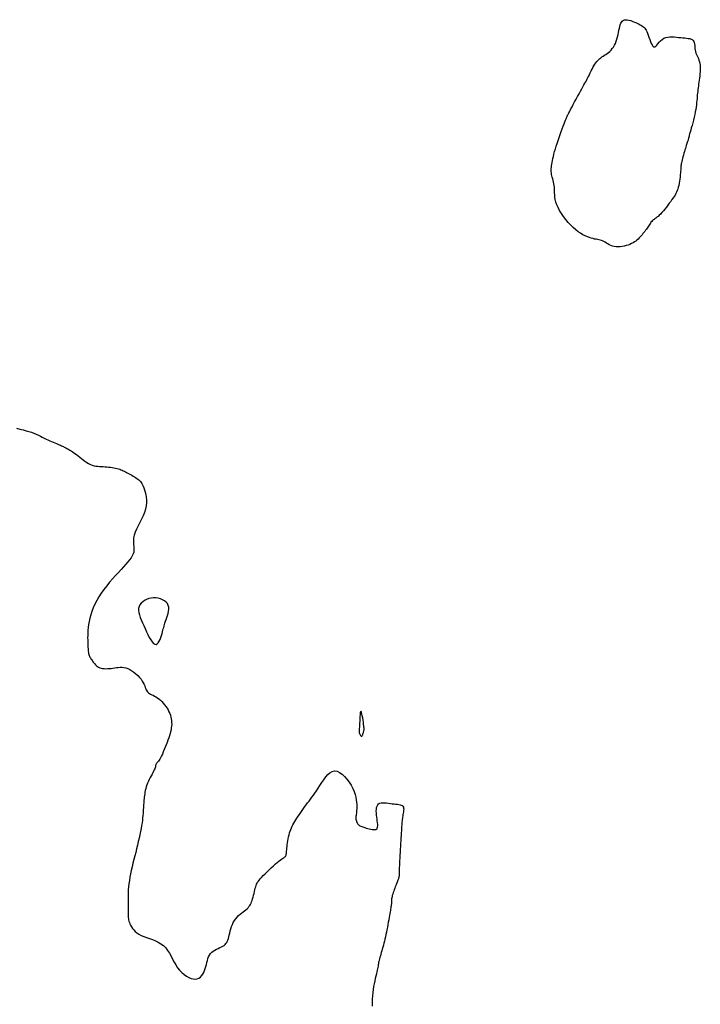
# Model space of a CAD drawing. Header units: millimetres. Extents: x 32690613 to 32693367, y 5343692 to 5344708.
# Tile 736 of 1009: x 32693109 to 32693133, y 5343905 to 5343939. Entities that reach past the tile are written whole.
import ezdxf

# ---------------------------------------------------------------- set-up
doc = ezdxf.new("R2010")
doc.units = ezdxf.units.MM
doc.header["$LTSCALE"] = 20
doc.layers.add('02-DGM_HL_492.50', color=92, linetype='Continuous')

msp = doc.modelspace()

# ---------------------------------------------------------------- linework, layer by layer
at = {"layer": '02-DGM_HL_492.50', "elevation": 492.5, "flags": 128}
for points in [[(32693128.211, 5343935.561), (32693128.248, 5343935.631), (32693128.292, 5343935.712), (32693128.339, 5343935.8), (32693128.389, 5343935.894), (32693128.44, 5343935.988), (32693128.49, 5343936.082), (32693128.539, 5343936.171), (32693128.583, 5343936.253), (32693128.623, 5343936.325), (32693128.659, 5343936.388), (32693128.691, 5343936.445), (32693128.72, 5343936.497), (32693128.747, 5343936.546), (32693128.773, 5343936.595), (32693128.798, 5343936.644), (32693128.825, 5343936.696), (32693128.852, 5343936.752), (32693128.88, 5343936.811), (32693128.909, 5343936.872), (32693128.94, 5343936.934), (32693128.971, 5343936.995), (32693129.003, 5343937.053), (32693129.035, 5343937.108), (32693129.068, 5343937.158), (32693129.102, 5343937.201), (32693129.136, 5343937.239), (32693129.171, 5343937.273), (32693129.207, 5343937.304), (32693129.245, 5343937.332), (32693129.284, 5343937.359), (32693129.325, 5343937.386), (32693129.367, 5343937.414), (32693129.413, 5343937.444), (32693129.459, 5343937.476), (32693129.506, 5343937.512), (32693129.552, 5343937.551), (32693129.598, 5343937.595), (32693129.641, 5343937.644), (32693129.681, 5343937.698), (32693129.717, 5343937.759), (32693129.749, 5343937.826), (32693129.776, 5343937.898), (32693129.8, 5343937.974), (32693129.82, 5343938.051), (32693129.839, 5343938.129), (32693129.855, 5343938.206), (32693129.87, 5343938.28), (32693129.885, 5343938.349), (32693129.9, 5343938.413), (32693129.916, 5343938.47), (32693129.935, 5343938.519), (32693129.956, 5343938.562), (32693129.983, 5343938.596), (32693130.014, 5343938.621), (32693130.052, 5343938.638), (32693130.098, 5343938.645), (32693130.152, 5343938.642), (32693130.213, 5343938.631), (32693130.278, 5343938.612), (32693130.346, 5343938.588), (32693130.414, 5343938.561), (32693130.48, 5343938.531), (32693130.543, 5343938.5), (32693130.6, 5343938.47), (32693130.649, 5343938.441), (32693130.692, 5343938.414), (32693130.729, 5343938.385), (32693130.761, 5343938.354), (32693130.789, 5343938.319), (32693130.814, 5343938.279), (32693130.838, 5343938.231), (32693130.861, 5343938.174), (32693130.885, 5343938.108), (32693130.909, 5343938.036), (32693130.934, 5343937.962), (32693130.959, 5343937.89), (32693130.986, 5343937.824), (32693131.014, 5343937.77), (32693131.043, 5343937.73), (32693131.074, 5343937.71), (32693131.107, 5343937.712), (32693131.141, 5343937.733), (32693131.179, 5343937.768), (32693131.22, 5343937.813), (32693131.264, 5343937.863), (32693131.312, 5343937.915), (32693131.366, 5343937.962), (32693131.424, 5343938.002), (32693131.488, 5343938.029), (32693131.557, 5343938.046), (32693131.629, 5343938.054), (32693131.704, 5343938.054), (32693131.78, 5343938.05), (32693131.856, 5343938.042), (32693131.933, 5343938.033), (32693132.007, 5343938.024), (32693132.079, 5343938.018), (32693132.147, 5343938.012), (32693132.211, 5343938.007), (32693132.27, 5343938), (32693132.323, 5343937.99), (32693132.369, 5343937.976), (32693132.408, 5343937.956), (32693132.439, 5343937.93), (32693132.461, 5343937.896), (32693132.476, 5343937.855), (32693132.485, 5343937.809), (32693132.491, 5343937.758), (32693132.495, 5343937.705), (32693132.499, 5343937.651), (32693132.505, 5343937.597), (32693132.515, 5343937.544), (32693132.53, 5343937.493), (32693132.549, 5343937.445), (32693132.571, 5343937.397), (32693132.595, 5343937.349), (32693132.618, 5343937.299), (32693132.639, 5343937.248), (32693132.658, 5343937.193), (32693132.672, 5343937.133), (32693132.681, 5343937.068), (32693132.685, 5343936.999), (32693132.684, 5343936.927), (32693132.68, 5343936.853), (32693132.673, 5343936.777), (32693132.664, 5343936.701), (32693132.655, 5343936.627), (32693132.644, 5343936.555), (32693132.635, 5343936.485), (32693132.625, 5343936.418), (32693132.616, 5343936.354), (32693132.608, 5343936.291), (32693132.6, 5343936.229), (32693132.593, 5343936.167), (32693132.587, 5343936.105), (32693132.581, 5343936.043), (32693132.575, 5343935.98), (32693132.57, 5343935.914), (32693132.564, 5343935.847), (32693132.558, 5343935.777), (32693132.55, 5343935.704), (32693132.539, 5343935.626), (32693132.527, 5343935.545), (32693132.511, 5343935.458), (32693132.492, 5343935.367), (32693132.47, 5343935.272), (32693132.446, 5343935.176), (32693132.421, 5343935.082), (32693132.397, 5343934.99), (32693132.373, 5343934.904), (32693132.351, 5343934.826), (32693132.332, 5343934.757), (32693132.316, 5343934.699), (32693132.304, 5343934.652), (32693132.294, 5343934.613), (32693132.286, 5343934.58), (32693132.279, 5343934.553), (32693132.273, 5343934.529), (32693132.267, 5343934.506), (32693132.261, 5343934.483), (32693132.253, 5343934.458), (32693132.245, 5343934.431), (32693132.235, 5343934.401), (32693132.224, 5343934.368), (32693132.212, 5343934.332), (32693132.199, 5343934.291), (32693132.185, 5343934.247), (32693132.17, 5343934.198), (32693132.153, 5343934.144), (32693132.136, 5343934.087), (32693132.119, 5343934.028), (32693132.101, 5343933.967), (32693132.085, 5343933.907), (32693132.069, 5343933.849), (32693132.055, 5343933.795), (32693132.044, 5343933.745), (32693132.034, 5343933.7), (32693132.027, 5343933.66), (32693132.021, 5343933.622), (32693132.016, 5343933.584), (32693132.013, 5343933.546), (32693132.009, 5343933.505), (32693132.006, 5343933.459), (32693132.001, 5343933.406), (32693131.997, 5343933.347), (32693131.99, 5343933.28), (32693131.983, 5343933.21), (32693131.975, 5343933.136), (32693131.964, 5343933.062), (32693131.953, 5343932.989), (32693131.939, 5343932.918), (32693131.924, 5343932.852), (32693131.907, 5343932.792), (32693131.887, 5343932.737), (32693131.865, 5343932.685), (32693131.84, 5343932.635), (32693131.811, 5343932.585), (32693131.779, 5343932.535), (32693131.744, 5343932.482), (32693131.704, 5343932.425), (32693131.66, 5343932.364), (32693131.613, 5343932.299), (32693131.563, 5343932.232), (32693131.512, 5343932.164), (32693131.46, 5343932.098), (32693131.408, 5343932.036), (32693131.358, 5343931.978), (32693131.31, 5343931.927), (32693131.265, 5343931.883), (32693131.223, 5343931.847), (32693131.185, 5343931.816), (32693131.148, 5343931.789), (32693131.115, 5343931.766), (32693131.084, 5343931.743), (32693131.055, 5343931.721), (32693131.028, 5343931.698), (32693131.003, 5343931.672), (32693130.979, 5343931.644), (32693130.957, 5343931.614), (32693130.935, 5343931.582), (32693130.913, 5343931.548), (32693130.891, 5343931.513), (32693130.868, 5343931.477), (32693130.844, 5343931.44), (32693130.819, 5343931.403), (32693130.792, 5343931.365), (32693130.763, 5343931.326), (32693130.733, 5343931.288), (32693130.702, 5343931.25), (32693130.67, 5343931.211), (32693130.637, 5343931.174), (32693130.603, 5343931.136), (32693130.568, 5343931.099), (32693130.532, 5343931.064), (32693130.494, 5343931.029), (32693130.453, 5343930.995), (32693130.41, 5343930.964), (32693130.362, 5343930.933), (32693130.31, 5343930.905), (32693130.253, 5343930.879), (32693130.19, 5343930.856), (32693130.123, 5343930.835), (32693130.053, 5343930.818), (32693129.981, 5343930.805), (32693129.909, 5343930.797), (32693129.838, 5343930.794), (32693129.769, 5343930.797), (32693129.704, 5343930.806), (32693129.643, 5343930.822), (32693129.587, 5343930.843), (32693129.534, 5343930.867), (32693129.485, 5343930.895), (32693129.438, 5343930.923), (32693129.393, 5343930.95), (32693129.35, 5343930.975), (32693129.307, 5343930.997), (32693129.265, 5343931.014), (32693129.222, 5343931.027), (32693129.178, 5343931.037), (32693129.131, 5343931.046), (32693129.083, 5343931.054), (32693129.031, 5343931.064), (32693128.975, 5343931.077), (32693128.914, 5343931.093), (32693128.848, 5343931.114), (32693128.778, 5343931.14), (32693128.703, 5343931.173), (32693128.625, 5343931.213), (32693128.543, 5343931.261), (32693128.46, 5343931.317), (32693128.375, 5343931.383), (32693128.288, 5343931.457), (32693128.202, 5343931.542), (32693128.117, 5343931.635), (32693128.034, 5343931.735), (32693127.956, 5343931.838), (32693127.884, 5343931.943), (32693127.82, 5343932.048), (32693127.766, 5343932.151), (32693127.722, 5343932.249), (32693127.69, 5343932.341), (32693127.668, 5343932.427), (32693127.655, 5343932.508), (32693127.648, 5343932.584), (32693127.646, 5343932.655), (32693127.645, 5343932.724), (32693127.644, 5343932.789), (32693127.641, 5343932.852), (32693127.634, 5343932.914), (32693127.624, 5343932.974), (32693127.611, 5343933.032), (32693127.597, 5343933.089), (32693127.582, 5343933.144), (32693127.567, 5343933.197), (32693127.554, 5343933.249), (32693127.543, 5343933.298), (32693127.535, 5343933.347), (32693127.531, 5343933.394), (32693127.529, 5343933.441), (32693127.529, 5343933.489), (32693127.533, 5343933.539), (32693127.539, 5343933.592), (32693127.548, 5343933.648), (32693127.558, 5343933.708), (32693127.571, 5343933.774), (32693127.587, 5343933.845), (32693127.604, 5343933.921), (32693127.624, 5343934.001), (32693127.647, 5343934.086), (32693127.673, 5343934.176), (32693127.701, 5343934.27), (32693127.732, 5343934.369), (32693127.766, 5343934.47), (32693127.802, 5343934.574), (32693127.839, 5343934.678), (32693127.875, 5343934.779), (32693127.911, 5343934.875), (32693127.945, 5343934.965), (32693127.976, 5343935.046), (32693128.003, 5343935.116), (32693128.025, 5343935.173), (32693128.043, 5343935.219), (32693128.056, 5343935.254), (32693128.067, 5343935.281), (32693128.076, 5343935.302), (32693128.082, 5343935.317), (32693128.088, 5343935.329), (32693128.092, 5343935.34), (32693128.097, 5343935.35), (32693128.104, 5343935.361), (32693128.111, 5343935.376), (32693128.122, 5343935.396), (32693128.137, 5343935.423), (32693128.156, 5343935.458), (32693128.18, 5343935.503)], [(32693113.277, 5343918.361), (32693113.262, 5343918.296), (32693113.259, 5343918.225), (32693113.269, 5343918.15), (32693113.288, 5343918.07), (32693113.317, 5343917.985), (32693113.352, 5343917.895), (32693113.392, 5343917.8), (32693113.436, 5343917.7), (32693113.483, 5343917.596), (32693113.531, 5343917.491), (32693113.581, 5343917.388), (32693113.631, 5343917.292), (32693113.68, 5343917.207), (32693113.729, 5343917.137), (32693113.776, 5343917.085), (32693113.821, 5343917.056), (32693113.863, 5343917.053), (32693113.902, 5343917.072), (32693113.938, 5343917.109), (32693113.971, 5343917.16), (32693114.001, 5343917.222), (32693114.028, 5343917.289), (32693114.051, 5343917.357), (32693114.071, 5343917.423), (32693114.088, 5343917.484), (32693114.103, 5343917.538), (32693114.115, 5343917.59), (32693114.128, 5343917.639), (32693114.14, 5343917.688), (32693114.154, 5343917.738), (32693114.17, 5343917.791), (32693114.19, 5343917.849), (32693114.213, 5343917.912), (32693114.238, 5343917.98), (32693114.262, 5343918.051), (32693114.283, 5343918.124), (32693114.299, 5343918.197), (32693114.306, 5343918.268), (32693114.303, 5343918.337), (32693114.287, 5343918.401), (32693114.257, 5343918.46), (32693114.213, 5343918.512), (32693114.157, 5343918.557), (32693114.092, 5343918.595), (32693114.02, 5343918.624), (32693113.942, 5343918.645), (32693113.86, 5343918.657), (32693113.777, 5343918.659), (32693113.694, 5343918.651), (32693113.614, 5343918.633), (32693113.537, 5343918.606), (32693113.466, 5343918.57), (32693113.403, 5343918.528), (32693113.349, 5343918.478), (32693113.307, 5343918.422)], [(32693120.899, 5343914.251), (32693120.895, 5343914.194), (32693120.891, 5343914.15), (32693120.887, 5343914.115), (32693120.885, 5343914.088), (32693120.883, 5343914.066), (32693120.883, 5343914.048), (32693120.884, 5343914.03), (32693120.887, 5343914.012), (32693120.893, 5343913.992), (32693120.9, 5343913.97), (32693120.909, 5343913.948), (32693120.92, 5343913.927), (32693120.931, 5343913.908), (32693120.943, 5343913.893), (32693120.955, 5343913.884), (32693120.967, 5343913.88), (32693120.979, 5343913.885), (32693120.99, 5343913.895), (32693121.001, 5343913.911), (32693121.011, 5343913.931), (32693121.02, 5343913.954), (32693121.028, 5343913.979), (32693121.036, 5343914.003), (32693121.042, 5343914.027), (32693121.048, 5343914.049), (32693121.052, 5343914.071), (32693121.055, 5343914.094), (32693121.057, 5343914.12), (32693121.056, 5343914.151), (32693121.054, 5343914.188), (32693121.049, 5343914.235), (32693121.042, 5343914.291), (32693121.033, 5343914.359), (32693121.022, 5343914.433), (32693121.009, 5343914.509), (32693120.996, 5343914.582), (32693120.982, 5343914.647), (32693120.968, 5343914.699), (32693120.955, 5343914.732), (32693120.944, 5343914.742), (32693120.935, 5343914.725), (32693120.927, 5343914.684), (32693120.92, 5343914.626), (32693120.915, 5343914.555), (32693120.91, 5343914.477), (32693120.906, 5343914.397), (32693120.902, 5343914.319)]]:
    msp.add_lwpolyline(points, close=True, dxfattribs=at)
msp.add_lwpolyline([(32693109.041, 5343924.52), (32693109.153, 5343924.49), (32693109.263, 5343924.464), (32693109.367, 5343924.438), (32693109.466, 5343924.412), (32693109.557, 5343924.383), (32693109.641, 5343924.352), (32693109.72, 5343924.319), (32693109.794, 5343924.285), (32693109.864, 5343924.25), (32693109.931, 5343924.215), (32693109.996, 5343924.182), (32693110.06, 5343924.149), (32693110.123, 5343924.118), (32693110.186, 5343924.089), (32693110.248, 5343924.062), (32693110.308, 5343924.036), (32693110.365, 5343924.013), (32693110.419, 5343923.99), (32693110.469, 5343923.97), (32693110.515, 5343923.951), (32693110.556, 5343923.933), (32693110.593, 5343923.917), (32693110.626, 5343923.902), (32693110.658, 5343923.887), (32693110.687, 5343923.872), (32693110.717, 5343923.857), (32693110.747, 5343923.842), (32693110.778, 5343923.826), (32693110.811, 5343923.808), (32693110.846, 5343923.79), (32693110.884, 5343923.769), (32693110.924, 5343923.745), (32693110.967, 5343923.719), (32693111.012, 5343923.689), (32693111.06, 5343923.655), (32693111.112, 5343923.617), (32693111.166, 5343923.574), (32693111.223, 5343923.528), (32693111.282, 5343923.48), (32693111.343, 5343923.432), (32693111.405, 5343923.386), (32693111.468, 5343923.343), (32693111.531, 5343923.304), (32693111.595, 5343923.272), (32693111.659, 5343923.247), (32693111.722, 5343923.228), (32693111.785, 5343923.215), (32693111.848, 5343923.207), (32693111.911, 5343923.201), (32693111.973, 5343923.197), (32693112.036, 5343923.195), (32693112.099, 5343923.191), (32693112.161, 5343923.187), (32693112.224, 5343923.181), (32693112.285, 5343923.173), (32693112.345, 5343923.164), (32693112.403, 5343923.154), (32693112.458, 5343923.143), (32693112.511, 5343923.131), (32693112.56, 5343923.118), (32693112.606, 5343923.103), (32693112.649, 5343923.088), (32693112.689, 5343923.072), (32693112.728, 5343923.054), (32693112.766, 5343923.036), (32693112.805, 5343923.016), (32693112.844, 5343922.995), (32693112.886, 5343922.972), (32693112.929, 5343922.948), (32693112.975, 5343922.923), (32693113.021, 5343922.896), (32693113.068, 5343922.87), (32693113.113, 5343922.842), (32693113.157, 5343922.815), (32693113.198, 5343922.787), (32693113.236, 5343922.76), (32693113.269, 5343922.734), (32693113.299, 5343922.706), (32693113.325, 5343922.677), (32693113.35, 5343922.645), (32693113.373, 5343922.608), (32693113.395, 5343922.566), (32693113.417, 5343922.517), (32693113.439, 5343922.46), (32693113.463, 5343922.394), (32693113.486, 5343922.319), (32693113.506, 5343922.236), (32693113.522, 5343922.146), (32693113.531, 5343922.05), (32693113.532, 5343921.947), (32693113.522, 5343921.84), (32693113.499, 5343921.728), (32693113.462, 5343921.613), (32693113.414, 5343921.495), (32693113.359, 5343921.377), (32693113.301, 5343921.26), (32693113.243, 5343921.145), (32693113.189, 5343921.034), (32693113.143, 5343920.928), (32693113.108, 5343920.829), (32693113.088, 5343920.738), (32693113.079, 5343920.655), (32693113.079, 5343920.577), (32693113.085, 5343920.505), (32693113.092, 5343920.437), (32693113.097, 5343920.371), (32693113.097, 5343920.307), (32693113.09, 5343920.244), (32693113.071, 5343920.181), (32693113.04, 5343920.116), (32693113, 5343920.049), (32693112.949, 5343919.978), (32693112.888, 5343919.903), (32693112.819, 5343919.823), (32693112.741, 5343919.737), (32693112.654, 5343919.644), (32693112.561, 5343919.542), (32693112.462, 5343919.434), (32693112.361, 5343919.32), (32693112.258, 5343919.201), (32693112.157, 5343919.078), (32693112.06, 5343918.952), (32693111.968, 5343918.824), (32693111.885, 5343918.696), (32693111.812, 5343918.568), (32693111.748, 5343918.442), (32693111.694, 5343918.316), (32693111.648, 5343918.194), (32693111.609, 5343918.074), (32693111.578, 5343917.957), (32693111.553, 5343917.845), (32693111.533, 5343917.737), (32693111.519, 5343917.635), (32693111.509, 5343917.538), (32693111.503, 5343917.447), (32693111.5, 5343917.361), (32693111.499, 5343917.28), (32693111.5, 5343917.204), (32693111.502, 5343917.134), (32693111.504, 5343917.069), (32693111.506, 5343917.009), (32693111.509, 5343916.954), (32693111.512, 5343916.903), (32693111.515, 5343916.857), (32693111.519, 5343916.814), (32693111.525, 5343916.774), (32693111.532, 5343916.738), (32693111.54, 5343916.703), (32693111.551, 5343916.672), (32693111.564, 5343916.641), (32693111.578, 5343916.612), (32693111.594, 5343916.584), (32693111.611, 5343916.556), (32693111.63, 5343916.528), (32693111.65, 5343916.499), (32693111.672, 5343916.47), (32693111.695, 5343916.439), (32693111.719, 5343916.407), (32693111.745, 5343916.375), (32693111.773, 5343916.344), (32693111.805, 5343916.315), (32693111.839, 5343916.288), (32693111.877, 5343916.265), (32693111.92, 5343916.246), (32693111.966, 5343916.231), (32693112.017, 5343916.221), (32693112.071, 5343916.215), (32693112.127, 5343916.212), (32693112.186, 5343916.213), (32693112.247, 5343916.216), (32693112.309, 5343916.222), (32693112.371, 5343916.23), (32693112.433, 5343916.239), (32693112.495, 5343916.248), (32693112.558, 5343916.256), (32693112.622, 5343916.261), (32693112.686, 5343916.261), (32693112.752, 5343916.254), (32693112.819, 5343916.24), (32693112.888, 5343916.217), (32693112.959, 5343916.183), (32693113.03, 5343916.14), (32693113.101, 5343916.09), (32693113.169, 5343916.034), (32693113.233, 5343915.974), (32693113.292, 5343915.911), (32693113.344, 5343915.848), (32693113.389, 5343915.786), (32693113.424, 5343915.726), (32693113.452, 5343915.67), (32693113.475, 5343915.617), (32693113.493, 5343915.567), (32693113.51, 5343915.521), (32693113.527, 5343915.48), (32693113.547, 5343915.442), (32693113.57, 5343915.41), (32693113.599, 5343915.382), (32693113.634, 5343915.357), (32693113.673, 5343915.335), (32693113.716, 5343915.313), (32693113.762, 5343915.291), (32693113.81, 5343915.266), (32693113.861, 5343915.239), (32693113.912, 5343915.206), (32693113.963, 5343915.168), (32693114.014, 5343915.124), (32693114.064, 5343915.075), (32693114.113, 5343915.022), (32693114.159, 5343914.966), (32693114.203, 5343914.908), (32693114.243, 5343914.848), (32693114.279, 5343914.787), (32693114.31, 5343914.725), (32693114.337, 5343914.664), (32693114.359, 5343914.602), (32693114.376, 5343914.54), (32693114.39, 5343914.478), (32693114.399, 5343914.416), (32693114.403, 5343914.354), (32693114.404, 5343914.291), (32693114.4, 5343914.228), (32693114.392, 5343914.165), (32693114.381, 5343914.1), (32693114.366, 5343914.034), (32693114.347, 5343913.966), (32693114.326, 5343913.895), (32693114.302, 5343913.821), (32693114.275, 5343913.744), (32693114.245, 5343913.663), (32693114.214, 5343913.58), (32693114.182, 5343913.496), (32693114.149, 5343913.414), (32693114.115, 5343913.335), (32693114.083, 5343913.262), (32693114.051, 5343913.195), (32693114.021, 5343913.136), (32693113.992, 5343913.088), (32693113.967, 5343913.049), (32693113.943, 5343913.017), (32693113.922, 5343912.992), (32693113.904, 5343912.971), (32693113.889, 5343912.953), (32693113.876, 5343912.938), (32693113.866, 5343912.922), (32693113.859, 5343912.905), (32693113.854, 5343912.887), (32693113.85, 5343912.866), (32693113.845, 5343912.843), (32693113.84, 5343912.816), (32693113.831, 5343912.786), (32693113.819, 5343912.751), (32693113.803, 5343912.711), (32693113.781, 5343912.666), (32693113.755, 5343912.616), (32693113.725, 5343912.562), (32693113.693, 5343912.505), (32693113.661, 5343912.445), (32693113.628, 5343912.384), (32693113.598, 5343912.321), (32693113.57, 5343912.257), (32693113.545, 5343912.194), (32693113.525, 5343912.131), (32693113.508, 5343912.068), (32693113.493, 5343912.007), (32693113.481, 5343911.946), (32693113.471, 5343911.888), (32693113.463, 5343911.83), (32693113.456, 5343911.775), (32693113.45, 5343911.722), (32693113.445, 5343911.67), (32693113.44, 5343911.618), (32693113.436, 5343911.567), (32693113.432, 5343911.514), (32693113.429, 5343911.459), (32693113.425, 5343911.402), (32693113.421, 5343911.342), (32693113.417, 5343911.277), (32693113.413, 5343911.207), (32693113.407, 5343911.133), (32693113.4, 5343911.054), (32693113.391, 5343910.971), (32693113.38, 5343910.881), (32693113.366, 5343910.787), (32693113.348, 5343910.687), (32693113.328, 5343910.581), (32693113.305, 5343910.47), (32693113.279, 5343910.354), (32693113.251, 5343910.236), (32693113.221, 5343910.114), (32693113.19, 5343909.99), (32693113.159, 5343909.864), (32693113.127, 5343909.738), (32693113.096, 5343909.612), (32693113.065, 5343909.486), (32693113.035, 5343909.362), (32693113.008, 5343909.239), (32693112.982, 5343909.118), (32693112.959, 5343909.001), (32693112.94, 5343908.887), (32693112.924, 5343908.777), (32693112.912, 5343908.671), (32693112.904, 5343908.571), (32693112.9, 5343908.476), (32693112.897, 5343908.386), (32693112.897, 5343908.301), (32693112.897, 5343908.223), (32693112.898, 5343908.151), (32693112.9, 5343908.085), (32693112.901, 5343908.026), (32693112.901, 5343907.972), (32693112.901, 5343907.923), (32693112.9, 5343907.879), (32693112.9, 5343907.838), (32693112.9, 5343907.799), (32693112.899, 5343907.761), (32693112.899, 5343907.724), (32693112.9, 5343907.686), (32693112.901, 5343907.649), (32693112.904, 5343907.61), (32693112.908, 5343907.57), (32693112.916, 5343907.528), (32693112.927, 5343907.485), (32693112.941, 5343907.439), (32693112.96, 5343907.391), (32693112.984, 5343907.341), (32693113.013, 5343907.289), (32693113.049, 5343907.236), (32693113.091, 5343907.183), (32693113.142, 5343907.131), (32693113.201, 5343907.082), (32693113.269, 5343907.036), (32693113.347, 5343906.993), (32693113.436, 5343906.955), (32693113.532, 5343906.92), (32693113.633, 5343906.885), (32693113.737, 5343906.849), (32693113.84, 5343906.809), (32693113.941, 5343906.762), (32693114.035, 5343906.707), (32693114.121, 5343906.641), (32693114.197, 5343906.563), (32693114.264, 5343906.475), (32693114.324, 5343906.379), (32693114.381, 5343906.278), (32693114.435, 5343906.175), (32693114.49, 5343906.071), (32693114.547, 5343905.971), (32693114.61, 5343905.876), (32693114.68, 5343905.789), (32693114.755, 5343905.711), (32693114.834, 5343905.643), (32693114.915, 5343905.586), (32693114.996, 5343905.54), (32693115.076, 5343905.507), (32693115.152, 5343905.488), (32693115.223, 5343905.483), (32693115.287, 5343905.493), (32693115.345, 5343905.517), (32693115.396, 5343905.552), (32693115.441, 5343905.598), (32693115.48, 5343905.652), (32693115.514, 5343905.713), (32693115.543, 5343905.778), (32693115.567, 5343905.847), (32693115.588, 5343905.917), (32693115.606, 5343905.988), (32693115.623, 5343906.058), (32693115.64, 5343906.126), (32693115.66, 5343906.192), (32693115.683, 5343906.254), (32693115.712, 5343906.311), (32693115.747, 5343906.363), (32693115.791, 5343906.408), (32693115.842, 5343906.447), (32693115.897, 5343906.482), (32693115.954, 5343906.514), (32693116.013, 5343906.542), (32693116.07, 5343906.569), (32693116.124, 5343906.595), (32693116.173, 5343906.621), (32693116.215, 5343906.649), (32693116.25, 5343906.678), (32693116.28, 5343906.711), (32693116.306, 5343906.746), (32693116.328, 5343906.786), (32693116.347, 5343906.831), (32693116.365, 5343906.882), (32693116.381, 5343906.939), (32693116.397, 5343907.002), (32693116.414, 5343907.072), (32693116.432, 5343907.145), (32693116.452, 5343907.22), (32693116.476, 5343907.295), (32693116.503, 5343907.37), (32693116.536, 5343907.441), (32693116.573, 5343907.508), (32693116.617, 5343907.569), (32693116.665, 5343907.625), (32693116.717, 5343907.676), (32693116.77, 5343907.722), (32693116.824, 5343907.765), (32693116.876, 5343907.805), (32693116.926, 5343907.843), (32693116.971, 5343907.879), (32693117.011, 5343907.915), (32693117.046, 5343907.95), (32693117.077, 5343907.986), (32693117.103, 5343908.023), (32693117.127, 5343908.063), (32693117.148, 5343908.106), (32693117.167, 5343908.152), (32693117.185, 5343908.203), (32693117.202, 5343908.26), (32693117.219, 5343908.32), (32693117.236, 5343908.383), (32693117.252, 5343908.446), (32693117.267, 5343908.508), (32693117.283, 5343908.569), (32693117.297, 5343908.625), (32693117.311, 5343908.675), (32693117.325, 5343908.72), (32693117.339, 5343908.759), (32693117.356, 5343908.795), (32693117.376, 5343908.83), (32693117.401, 5343908.866), (32693117.431, 5343908.905), (32693117.469, 5343908.948), (32693117.515, 5343908.999), (32693117.571, 5343909.058), (32693117.634, 5343909.123), (32693117.703, 5343909.192), (32693117.775, 5343909.263), (32693117.848, 5343909.334), (32693117.921, 5343909.401), (32693117.99, 5343909.463), (32693118.054, 5343909.517), (32693118.111, 5343909.561), (32693118.161, 5343909.597), (32693118.204, 5343909.626), (32693118.241, 5343909.649), (32693118.273, 5343909.669), (32693118.299, 5343909.687), (32693118.321, 5343909.705), (32693118.338, 5343909.723), (32693118.351, 5343909.745), (32693118.36, 5343909.769), (32693118.367, 5343909.797), (32693118.372, 5343909.83), (32693118.376, 5343909.866), (32693118.38, 5343909.908), (32693118.383, 5343909.955), (32693118.388, 5343910.007), (32693118.394, 5343910.065), (32693118.402, 5343910.128), (32693118.411, 5343910.195), (32693118.422, 5343910.263), (32693118.435, 5343910.333), (32693118.449, 5343910.402), (32693118.465, 5343910.47), (32693118.482, 5343910.535), (32693118.501, 5343910.597), (32693118.523, 5343910.655), (32693118.546, 5343910.711), (32693118.571, 5343910.765), (32693118.599, 5343910.819), (32693118.629, 5343910.874), (32693118.661, 5343910.93), (32693118.697, 5343910.988), (32693118.736, 5343911.048), (32693118.777, 5343911.111), (32693118.821, 5343911.176), (32693118.866, 5343911.242), (32693118.913, 5343911.309), (32693118.96, 5343911.376), (32693119.009, 5343911.443), (32693119.057, 5343911.508), (32693119.106, 5343911.572), (32693119.155, 5343911.635), (32693119.204, 5343911.699), (32693119.254, 5343911.766), (32693119.306, 5343911.836), (32693119.359, 5343911.911), (32693119.414, 5343911.991), (32693119.471, 5343912.08), (32693119.532, 5343912.176), (32693119.595, 5343912.276), (32693119.661, 5343912.375), (32693119.731, 5343912.468), (32693119.803, 5343912.549), (32693119.879, 5343912.615), (32693119.958, 5343912.659), (32693120.04, 5343912.677), (32693120.126, 5343912.665), (32693120.213, 5343912.627), (32693120.301, 5343912.566), (32693120.385, 5343912.487), (32693120.466, 5343912.394), (32693120.541, 5343912.292), (32693120.608, 5343912.184), (32693120.664, 5343912.076), (32693120.71, 5343911.97), (32693120.744, 5343911.868), (32693120.77, 5343911.771), (32693120.787, 5343911.679), (32693120.798, 5343911.593), (32693120.804, 5343911.512), (32693120.805, 5343911.439), (32693120.803, 5343911.372), (32693120.799, 5343911.313), (32693120.795, 5343911.261), (32693120.79, 5343911.215), (32693120.785, 5343911.173), (32693120.78, 5343911.136), (32693120.776, 5343911.101), (32693120.774, 5343911.069), (32693120.774, 5343911.037), (32693120.777, 5343911.006), (32693120.782, 5343910.976), (32693120.79, 5343910.946), (32693120.8, 5343910.917), (32693120.813, 5343910.889), (32693120.828, 5343910.864), (32693120.846, 5343910.84), (32693120.866, 5343910.819), (32693120.889, 5343910.8), (32693120.915, 5343910.783), (32693120.943, 5343910.769), (32693120.975, 5343910.755), (32693121.009, 5343910.742), (32693121.048, 5343910.73), (32693121.089, 5343910.717), (32693121.135, 5343910.704), (32693121.184, 5343910.69), (32693121.235, 5343910.676), (32693121.287, 5343910.664), (32693121.338, 5343910.655), (32693121.386, 5343910.65), (32693121.429, 5343910.651), (32693121.466, 5343910.659), (32693121.495, 5343910.676), (32693121.514, 5343910.703), (32693121.525, 5343910.739), (32693121.529, 5343910.782), (32693121.528, 5343910.833), (32693121.523, 5343910.889), (32693121.514, 5343910.95), (32693121.505, 5343911.015), (32693121.495, 5343911.082), (32693121.487, 5343911.151), (32693121.482, 5343911.22), (32693121.48, 5343911.287), (32693121.483, 5343911.351), (32693121.491, 5343911.41), (32693121.506, 5343911.462), (32693121.529, 5343911.506), (32693121.561, 5343911.54), (32693121.602, 5343911.563), (32693121.651, 5343911.575), (32693121.707, 5343911.58), (32693121.768, 5343911.578), (32693121.833, 5343911.572), (32693121.9, 5343911.563), (32693121.967, 5343911.553), (32693122.032, 5343911.544), (32693122.096, 5343911.537), (32693122.155, 5343911.531), (32693122.211, 5343911.526), (32693122.261, 5343911.519), (32693122.306, 5343911.51), (32693122.345, 5343911.498), (32693122.376, 5343911.481), (32693122.4, 5343911.458), (32693122.416, 5343911.429), (32693122.425, 5343911.394), (32693122.427, 5343911.354), (32693122.425, 5343911.311), (32693122.42, 5343911.265), (32693122.412, 5343911.218), (32693122.403, 5343911.172), (32693122.394, 5343911.127), (32693122.387, 5343911.084), (32693122.381, 5343911.042), (32693122.376, 5343911), (32693122.372, 5343910.957), (32693122.368, 5343910.912), (32693122.364, 5343910.863), (32693122.361, 5343910.81), (32693122.357, 5343910.751), (32693122.353, 5343910.684), (32693122.349, 5343910.612), (32693122.344, 5343910.533), (32693122.339, 5343910.449), (32693122.334, 5343910.36), (32693122.328, 5343910.267), (32693122.322, 5343910.17), (32693122.316, 5343910.07), (32693122.31, 5343909.968), (32693122.304, 5343909.865), (32693122.298, 5343909.763), (32693122.292, 5343909.664), (32693122.287, 5343909.57), (32693122.282, 5343909.483), (32693122.278, 5343909.404), (32693122.276, 5343909.336), (32693122.274, 5343909.279), (32693122.273, 5343909.233), (32693122.273, 5343909.196), (32693122.273, 5343909.167), (32693122.274, 5343909.144), (32693122.275, 5343909.125), (32693122.275, 5343909.11), (32693122.275, 5343909.096), (32693122.275, 5343909.083), (32693122.274, 5343909.07), (32693122.272, 5343909.056), (32693122.269, 5343909.042), (32693122.265, 5343909.026), (32693122.261, 5343909.01), (32693122.256, 5343908.991), (32693122.249, 5343908.971), (32693122.242, 5343908.949), (32693122.233, 5343908.924), (32693122.223, 5343908.897), (32693122.212, 5343908.868), (32693122.2, 5343908.835), (32693122.186, 5343908.799), (32693122.171, 5343908.76), (32693122.155, 5343908.717), (32693122.137, 5343908.671), (32693122.119, 5343908.622), (32693122.1, 5343908.572), (32693122.082, 5343908.521), (32693122.064, 5343908.47), (32693122.048, 5343908.42), (32693122.034, 5343908.373), (32693122.023, 5343908.329), (32693122.015, 5343908.289), (32693122.009, 5343908.252), (32693122.006, 5343908.219), (32693122.004, 5343908.188), (32693122.003, 5343908.159), (32693122.002, 5343908.13), (32693122.002, 5343908.103), (32693122, 5343908.075), (32693121.998, 5343908.046), (32693121.994, 5343908.015), (32693121.988, 5343907.982), (32693121.982, 5343907.946), (32693121.975, 5343907.905), (32693121.966, 5343907.859), (32693121.956, 5343907.807), (32693121.946, 5343907.747), (32693121.934, 5343907.681), (32693121.921, 5343907.607), (32693121.908, 5343907.529), (32693121.894, 5343907.447), (32693121.879, 5343907.362), (32693121.863, 5343907.276), (32693121.847, 5343907.19), (32693121.831, 5343907.105), (32693121.814, 5343907.024), (32693121.796, 5343906.944), (32693121.778, 5343906.868), (32693121.76, 5343906.794), (32693121.742, 5343906.722), (32693121.724, 5343906.653), (32693121.706, 5343906.586), (32693121.688, 5343906.522), (32693121.67, 5343906.46), (32693121.653, 5343906.4), (32693121.636, 5343906.343), (32693121.62, 5343906.288), (32693121.605, 5343906.235), (32693121.591, 5343906.186), (32693121.579, 5343906.139), (32693121.568, 5343906.094), (32693121.56, 5343906.053), (32693121.552, 5343906.013), (32693121.546, 5343905.973), (32693121.539, 5343905.932), (32693121.532, 5343905.888), (32693121.523, 5343905.841), (32693121.513, 5343905.788), (32693121.5, 5343905.728), (32693121.484, 5343905.661), (32693121.465, 5343905.587), (32693121.446, 5343905.506), (32693121.425, 5343905.418), (32693121.405, 5343905.324), (32693121.387, 5343905.226), (32693121.37, 5343905.122), (32693121.357, 5343905.014), (32693121.348, 5343904.902), (32693121.342, 5343904.787), (32693121.338, 5343904.669), (32693121.337, 5343904.549)], dxfattribs=at)

doc.saveas('drawing.dxf')
